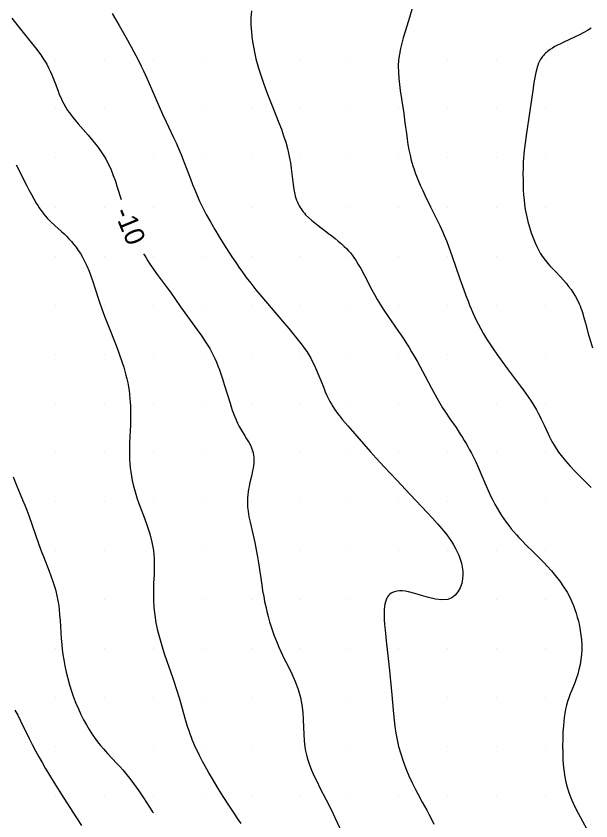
# Model space of a CAD drawing. Extents: x 2602990 to 2605851, y 618069 to 619180.
# Drawn here: x 2604456 to 2604514.6, y 618367.4 to 618449.5 of the extents above; entities that cross this region are included whole.
import ezdxf

# ---------------------------------------------------------------- set-up
doc = ezdxf.new("R2010")
doc.units = 0
for name, color, linetype in [('Default', 7, 'Continuous'), ('DTM Contours Major', 7, 'Continuous'), ('DTM Contours Major Text', 7, 'Continuous'), ('DTM Contours Minor', 7, 'Continuous'), ('Exist DTM Scan Elevation Point', 7, 'Continuous')]:
    doc.layers.add(name, color=color, linetype=linetype)

# ---------------------------------------------------------------- blocks, each defined once
blk = doc.blocks.new('POINT_DISPLAY')
at = {"layer": 'Default'}
blk.add_line((0, 0), (0, 0), dxfattribs=at)

msp = doc.modelspace()

# ---------------------------------------------------------------- linework, layer by layer
at = {"layer": 'DTM Contours Major'}
for points in [[(2604455.559, 618449.238), (2604456.165, 618448.469), (2604457.412, 618446.948), (2604457.998, 618446.213), (2604458.523, 618445.506), (2604458.742, 618445.184), (2604458.941, 618444.87), (2604459.122, 618444.563), (2604459.318, 618444.198), (2604459.491, 618443.84), (2604459.646, 618443.49), (2604459.786, 618443.145), (2604460.04, 618442.469), (2604460.283, 618441.81), (2604460.411, 618441.484), (2604460.549, 618441.159), (2604460.699, 618440.836), (2604460.866, 618440.512), (2604461.035, 618440.219), (2604461.222, 618439.924), (2604461.427, 618439.626), (2604461.854, 618439.062), (2604462.328, 618438.489), (2604463.336, 618437.325), (2604463.833, 618436.741), (2604464.299, 618436.16), (2604464.606, 618435.744), (2604464.749, 618435.536), (2604464.887, 618435.328), (2604465.018, 618435.117), (2604465.144, 618434.905), (2604465.339, 618434.545), (2604465.52, 618434.175), (2604465.689, 618433.794), (2604465.913, 618433.227), (2604466.121, 618432.639), (2604466.318, 618432.036), (2604466.711, 618430.761)], [(2604469.002, 618425.231), (2604469.081, 618425.096), (2604469.256, 618424.803), (2604469.435, 618424.517), (2604469.616, 618424.236), (2604469.988, 618423.687), (2604470.399, 618423.115), (2604471.305, 618421.909), (2604471.738, 618421.317), (2604472.78, 618419.835), (2604474.465, 618417.49), (2604474.935, 618416.819), (2604475.224, 618416.392), (2604475.495, 618415.969), (2604475.738, 618415.563), (2604475.957, 618415.168), (2604476.161, 618414.764), (2604476.258, 618414.559), (2604476.426, 618414.181), (2604476.584, 618413.793), (2604476.735, 618413.397), (2604476.878, 618412.994), (2604477.016, 618412.586), (2604477.261, 618411.809), (2604477.81, 618409.991), (2604477.922, 618409.639), (2604478.038, 618409.291), (2604478.16, 618408.95), (2604478.288, 618408.617), (2604478.424, 618408.292), (2604478.571, 618407.978), (2604478.751, 618407.632), (2604478.94, 618407.299), (2604479.324, 618406.671), (2604479.508, 618406.374), (2604479.751, 618405.959), (2604479.883, 618405.707), (2604479.996, 618405.46), (2604480.076, 618405.25), (2604480.131, 618405.077), (2604480.174, 618404.902), (2604480.209, 618404.706), (2604480.233, 618404.487), (2604480.241, 618404.263), (2604480.239, 618404.149), (2604480.224, 618403.898), (2604480.196, 618403.641), (2604480.156, 618403.378), (2604480.107, 618403.111), (2604479.989, 618402.567), (2604479.806, 618401.776), (2604479.749, 618401.513), (2604479.698, 618401.251), (2604479.655, 618400.991), (2604479.615, 618400.673), (2604479.589, 618400.357), (2604479.579, 618400.042), (2604479.583, 618399.78), (2604479.607, 618399.385), (2604479.653, 618398.979), (2604479.695, 618398.704), (2604479.743, 618398.425), (2604479.858, 618397.861), (2604480.123, 618396.698), (2604480.327, 618395.802), (2604480.479, 618395.061), (2604480.61, 618394.333), (2604480.707, 618393.723), (2604481.04, 618391.482), (2604481.136, 618390.885), (2604481.242, 618390.283), (2604481.34, 618389.772), (2604481.447, 618389.261), (2604481.564, 618388.75), (2604481.693, 618388.238), (2604481.835, 618387.726), (2604481.99, 618387.214), (2604482.127, 618386.802), (2604482.273, 618386.389), (2604482.432, 618385.973), (2604482.602, 618385.554), (2604482.784, 618385.131), (2604482.98, 618384.702), (2604483.344, 618383.954), (2604483.726, 618383.189), (2604484.105, 618382.409), (2604484.458, 618381.616), (2604484.764, 618380.812), (2604485, 618380), (2604485.144, 618379.242), (2604485.228, 618378.484), (2604485.273, 618377.732), (2604485.325, 618376.266), (2604485.371, 618375.563), (2604485.401, 618375.271), (2604485.439, 618374.982), (2604485.485, 618374.698), (2604485.539, 618374.417), (2604485.601, 618374.139), (2604485.673, 618373.863), (2604485.874, 618373.228), (2604486.115, 618372.603), (2604486.387, 618371.989), (2604486.679, 618371.386), (2604486.982, 618370.794), (2604487.627, 618369.552), (2604488.118, 618368.571), (2604488.503, 618367.763), (2604489.404, 618365.805)]]:
    msp.add_lwpolyline(points, dxfattribs=at)
at = {"layer": 'DTM Contours Minor'}
for points in [[(2604496.531, 618450.715), (2604496.013, 618448.991), (2604495.477, 618447.257), (2604495.322, 618446.705), (2604495.185, 618446.144), (2604495.075, 618445.576), (2604495, 618445), (2604494.965, 618444.373), (2604494.972, 618443.743), (2604495.012, 618443.114), (2604495.077, 618442.493), (2604495.158, 618441.884), (2604495.513, 618439.539), (2604495.645, 618438.573), (2604495.785, 618437.481), (2604495.861, 618436.927), (2604495.947, 618436.373), (2604496.046, 618435.82), (2604496.163, 618435.272), (2604496.253, 618434.91), (2604496.351, 618434.551), (2604496.459, 618434.195), (2604496.575, 618433.842), (2604496.699, 618433.49), (2604496.831, 618433.141), (2604497.03, 618432.65), (2604497.241, 618432.163), (2604497.46, 618431.682), (2604497.684, 618431.208), (2604498.263, 618430.033), (2604498.876, 618428.793), (2604499.2, 618428.111), (2604499.505, 618427.435), (2604499.65, 618427.098), (2604499.9, 618426.48), (2604500.114, 618425.915), (2604500.425, 618425.044), (2604501.231, 618422.692), (2604501.637, 618421.545), (2604501.852, 618420.965), (2604502.074, 618420.388), (2604502.231, 618419.998), (2604502.392, 618419.61), (2604502.559, 618419.225), (2604502.733, 618418.841), (2604502.916, 618418.458), (2604503.107, 618418.076), (2604503.372, 618417.578), (2604503.655, 618417.077), (2604503.959, 618416.571), (2604504.283, 618416.058), (2604504.63, 618415.535), (2604505, 618415), (2604505.525, 618414.271), (2604506.076, 618413.529), (2604507.188, 618412.049), (2604507.714, 618411.333), (2604508.198, 618410.65), (2604508.506, 618410.192), (2604508.785, 618409.752), (2604509.037, 618409.329), (2604509.219, 618409.001), (2604509.387, 618408.681), (2604509.544, 618408.367), (2604509.833, 618407.755), (2604510.241, 618406.87), (2604510.381, 618406.58), (2604510.528, 618406.29), (2604510.683, 618406), (2604510.851, 618405.709), (2604511.065, 618405.366), (2604511.301, 618405.02), (2604511.563, 618404.669), (2604511.998, 618404.138), (2604512.481, 618403.597), (2604512.997, 618403.049), (2604513.533, 618402.5), (2604514.611, 618401.41)], [(2604480, 618450), (2604479.945, 618449.3), (2604479.941, 618448.578), (2604479.985, 618447.84), (2604480.069, 618447.093), (2604480.191, 618446.344), (2604480.343, 618445.6), (2604480.459, 618445.111), (2604480.586, 618444.626), (2604480.724, 618444.143), (2604480.944, 618443.441), (2604481.182, 618442.74), (2604481.435, 618442.042), (2604481.7, 618441.346), (2604482.245, 618439.968), (2604482.788, 618438.599), (2604483.043, 618437.926), (2604483.279, 618437.262), (2604483.49, 618436.609), (2604483.67, 618435.967), (2604483.786, 618435.477), (2604483.882, 618434.993), (2604483.962, 618434.513), (2604484.039, 618433.943), (2604484.167, 618432.833), (2604484.233, 618432.304), (2604484.311, 618431.797), (2604484.409, 618431.319), (2604484.465, 618431.103), (2604484.528, 618430.895), (2604484.598, 618430.693), (2604484.675, 618430.498), (2604484.761, 618430.309), (2604484.855, 618430.126), (2604484.947, 618429.966), (2604485.047, 618429.81), (2604485.153, 618429.657), (2604485.267, 618429.508), (2604485.388, 618429.362), (2604485.517, 618429.219), (2604485.803, 618428.93), (2604486.114, 618428.65), (2604486.445, 618428.375), (2604486.79, 618428.104), (2604487.85, 618427.31), (2604488.194, 618427.048), (2604488.528, 618426.786), (2604488.851, 618426.522), (2604489.16, 618426.257), (2604489.45, 618425.99), (2604489.673, 618425.768), (2604489.883, 618425.544), (2604490.081, 618425.315), (2604490.295, 618425.043), (2604490.499, 618424.761), (2604490.63, 618424.566), (2604490.885, 618424.157), (2604491.136, 618423.721), (2604491.506, 618423.035), (2604492.269, 618421.569), (2604492.535, 618421.074), (2604492.808, 618420.587), (2604493.145, 618420.02), (2604493.493, 618419.47), (2604493.851, 618418.933), (2604494.976, 618417.323), (2604495.247, 618416.923), (2604495.518, 618416.512), (2604495.789, 618416.091), (2604496.057, 618415.663), (2604496.324, 618415.227), (2604496.587, 618414.784), (2604496.881, 618414.277), (2604497.168, 618413.768), (2604497.716, 618412.766), (2604498.36, 618411.545), (2604498.89, 618410.542), (2604499.196, 618409.996), (2604499.468, 618409.544), (2604499.772, 618409.075), (2604500.217, 618408.422), (2604500.847, 618407.512), (2604501.285, 618406.857), (2604501.504, 618406.513), (2604501.691, 618406.211), (2604501.876, 618405.901), (2604502.059, 618405.582), (2604502.24, 618405.255), (2604502.418, 618404.92), (2604502.593, 618404.576), (2604502.853, 618404.035), (2604503.106, 618403.482), (2604503.589, 618402.37), (2604504.14, 618401.092), (2604504.413, 618400.492), (2604504.598, 618400.109), (2604504.81, 618399.696), (2604505.032, 618399.294), (2604505.266, 618398.9), (2604505.487, 618398.556), (2604505.719, 618398.214), (2604505.962, 618397.875), (2604506.217, 618397.539), (2604506.483, 618397.207), (2604506.758, 618396.876), (2604507.005, 618396.593), (2604507.259, 618396.31), (2604507.521, 618396.028), (2604508.065, 618395.465), (2604508.635, 618394.899), (2604509.524, 618394.024), (2604509.824, 618393.718), (2604510.124, 618393.402), (2604510.57, 618392.906), (2604511.004, 618392.387), (2604511.42, 618391.848), (2604511.809, 618391.292), (2604512.165, 618390.723), (2604512.48, 618390.144), (2604512.663, 618389.758), (2604512.826, 618389.369), (2604512.971, 618388.978), (2604513.1, 618388.584), (2604513.215, 618388.187), (2604513.318, 618387.789), (2604513.425, 618387.31), (2604513.514, 618386.829), (2604513.584, 618386.347), (2604513.633, 618385.864), (2604513.66, 618385.382), (2604513.661, 618384.901), (2604513.634, 618384.379), (2604513.577, 618383.862), (2604513.493, 618383.353), (2604513.385, 618382.853), (2604513.253, 618382.366), (2604513.101, 618381.893), (2604512.954, 618381.496), (2604512.642, 618380.729), (2604512.488, 618380.354), (2604512.344, 618379.979), (2604512.215, 618379.603), (2604512.1, 618379.2), (2604512.006, 618378.792), (2604511.931, 618378.38), (2604511.871, 618377.964), (2604511.825, 618377.546), (2604511.789, 618377.126), (2604511.748, 618376.445), (2604511.725, 618375.756), (2604511.717, 618375.057), (2604511.724, 618374.343), (2604511.735, 618373.98), (2604511.753, 618373.611), (2604511.779, 618373.236), (2604511.814, 618372.855), (2604511.873, 618372.37), (2604511.952, 618371.874), (2604512.055, 618371.366), (2604512.187, 618370.848), (2604512.352, 618370.319), (2604512.553, 618369.78), (2604512.904, 618368.996), (2604513.312, 618368.197), (2604514.197, 618366.586)], [(2604465.786, 618449.725), (2604466.501, 618448.504), (2604467.191, 618447.3), (2604467.743, 618446.314), (2604468.014, 618445.817), (2604468.401, 618445.082), (2604468.762, 618444.365), (2604468.987, 618443.896), (2604469.331, 618443.141), (2604469.797, 618442.059), (2604470.577, 618440.238), (2604470.927, 618439.451), (2604471.286, 618438.675), (2604472.042, 618437.098), (2604472.306, 618436.532), (2604472.567, 618435.954), (2604472.818, 618435.369), (2604473.078, 618434.724), (2604473.451, 618433.741), (2604473.779, 618432.865), (2604473.992, 618432.311), (2604474.216, 618431.749), (2604474.456, 618431.176), (2604474.716, 618430.593), (2604475, 618430), (2604475.392, 618429.243), (2604475.815, 618428.48), (2604476.259, 618427.72), (2604476.712, 618426.973), (2604477.163, 618426.249), (2604478.006, 618424.927), (2604478.396, 618424.332), (2604478.779, 618423.767), (2604479.004, 618423.447), (2604479.458, 618422.827), (2604479.923, 618422.222), (2604480.45, 618421.56), (2604481.05, 618420.83), (2604482, 618419.708), (2604483.362, 618418.128), (2604483.805, 618417.609), (2604484.23, 618417.102), (2604484.771, 618416.436), (2604485.165, 618415.923), (2604485.406, 618415.589), (2604485.63, 618415.258), (2604485.839, 618414.927), (2604486.033, 618414.591), (2604486.195, 618414.29), (2604486.349, 618413.983), (2604486.496, 618413.672), (2604486.637, 618413.355), (2604486.773, 618413.034), (2604487.058, 618412.324), (2604487.361, 618411.552), (2604487.517, 618411.171), (2604487.681, 618410.797), (2604487.855, 618410.433), (2604487.995, 618410.165), (2604488.142, 618409.904), (2604488.296, 618409.651), (2604488.456, 618409.404), (2604488.621, 618409.164), (2604488.792, 618408.929), (2604488.956, 618408.715), (2604489.294, 618408.298), (2604489.823, 618407.682), (2604492.111, 618405.07), (2604492.705, 618404.406), (2604493.512, 618403.525), (2604494.805, 618402.137), (2604496.18, 618400.681), (2604497.942, 618398.838), (2604498.462, 618398.28), (2604498.966, 618397.717), (2604499.448, 618397.149), (2604499.897, 618396.576), (2604500.146, 618396.235), (2604500.378, 618395.893), (2604500.594, 618395.548), (2604500.791, 618395.2), (2604500.969, 618394.85), (2604501.126, 618394.496), (2604501.274, 618394.095), (2604501.393, 618393.692), (2604501.479, 618393.289), (2604501.531, 618392.888), (2604501.546, 618392.491), (2604501.521, 618392.1), (2604501.43, 618391.618), (2604501.272, 618391.166), (2604501.049, 618390.762), (2604500.762, 618390.423), (2604500.412, 618390.163), (2604500, 618390), (2604499.408, 618389.944), (2604498.75, 618390.021), (2604498.054, 618390.185), (2604497.347, 618390.393), (2604496.658, 618390.602), (2604496.014, 618390.769), (2604495.678, 618390.829), (2604495.366, 618390.861), (2604495.079, 618390.864), (2604494.816, 618390.839), (2604494.58, 618390.785), (2604494.369, 618390.702), (2604494.223, 618390.617), (2604494.093, 618390.516), (2604493.978, 618390.397), (2604493.878, 618390.263), (2604493.791, 618390.112), (2604493.718, 618389.947), (2604493.65, 618389.74), (2604493.597, 618389.515), (2604493.559, 618389.272), (2604493.534, 618389.013), (2604493.521, 618388.739), (2604493.519, 618388.45), (2604493.534, 618387.963), (2604493.568, 618387.448), (2604493.617, 618386.909), (2604493.742, 618385.783), (2604493.88, 618384.585), (2604494.073, 618382.741), (2604494.315, 618380.266), (2604494.482, 618378.341), (2604494.545, 618377.703), (2604494.621, 618377.047), (2604494.718, 618376.376), (2604494.843, 618375.693), (2604495, 618375), (2604495.209, 618374.253), (2604495.457, 618373.504), (2604495.737, 618372.76), (2604496.044, 618372.027), (2604496.371, 618371.313), (2604496.712, 618370.624), (2604496.945, 618370.179), (2604497.413, 618369.325), (2604497.869, 618368.501), (2604498.088, 618368.095), (2604498.347, 618367.594), (2604498.592, 618367.095)], [(2604514.621, 618448.236), (2604514.263, 618448.011), (2604513.865, 618447.789), (2604513.438, 618447.569), (2604512.994, 618447.352), (2604511.788, 618446.784), (2604511.491, 618446.639), (2604511.205, 618446.494), (2604510.933, 618446.348), (2604510.676, 618446.198), (2604510.438, 618446.045), (2604510.309, 618445.955), (2604510.186, 618445.862), (2604510.07, 618445.767), (2604509.96, 618445.669), (2604509.857, 618445.568), (2604509.76, 618445.463), (2604509.669, 618445.354), (2604509.584, 618445.241), (2604509.506, 618445.123), (2604509.432, 618444.999), (2604509.364, 618444.871), (2604509.301, 618444.736), (2604509.237, 618444.584), (2604509.179, 618444.425), (2604509.124, 618444.259), (2604509.073, 618444.085), (2604508.981, 618443.714), (2604508.879, 618443.221), (2604508.786, 618442.689), (2604508.699, 618442.127), (2604508.376, 618439.82), (2604507.998, 618437.306), (2604507.89, 618436.522), (2604507.799, 618435.755), (2604507.762, 618435.375), (2604507.732, 618434.996), (2604507.708, 618434.618), (2604507.692, 618434.239), (2604507.681, 618433.859), (2604507.676, 618433.476), (2604507.68, 618432.7), (2604507.691, 618432.22), (2604507.71, 618431.734), (2604507.74, 618431.243), (2604507.781, 618430.749), (2604507.837, 618430.253), (2604507.909, 618429.756), (2604508.024, 618429.143), (2604508.163, 618428.539), (2604508.325, 618427.949), (2604508.504, 618427.381), (2604508.698, 618426.842), (2604508.903, 618426.34), (2604509.071, 618425.97), (2604509.247, 618425.625), (2604509.43, 618425.303), (2604509.573, 618425.077), (2604509.721, 618424.861), (2604509.962, 618424.543), (2604510.23, 618424.225), (2604510.42, 618424.014), (2604510.957, 618423.447), (2604511.522, 618422.856), (2604511.803, 618422.547), (2604512.078, 618422.226), (2604512.331, 618421.909), (2604512.572, 618421.58), (2604512.801, 618421.238), (2604513.017, 618420.883), (2604513.217, 618420.513), (2604513.4, 618420.129), (2604513.493, 618419.912), (2604513.581, 618419.69), (2604513.665, 618419.463), (2604513.744, 618419.231), (2604513.892, 618418.749), (2604514.048, 618418.176), (2604514.361, 618416.954), (2604514.541, 618416.314), (2604514.75, 618415.661)], [(2604455.995, 618434.294), (2604457.061, 618432.228), (2604457.31, 618431.755), (2604457.56, 618431.29), (2604457.812, 618430.839), (2604458.064, 618430.407), (2604458.216, 618430.16), (2604458.368, 618429.922), (2604458.523, 618429.693), (2604458.681, 618429.473), (2604458.842, 618429.262), (2604459.009, 618429.06), (2604459.184, 618428.864), (2604459.365, 618428.676), (2604459.551, 618428.492), (2604459.938, 618428.132), (2604460.64, 618427.497), (2604460.894, 618427.259), (2604461.147, 618427.012), (2604461.397, 618426.753), (2604461.643, 618426.482), (2604461.883, 618426.195), (2604462.115, 618425.894), (2604462.339, 618425.578), (2604462.554, 618425.248), (2604462.759, 618424.903), (2604462.953, 618424.544), (2604463.211, 618424.007), (2604463.447, 618423.451), (2604463.663, 618422.885), (2604463.862, 618422.316), (2604464.047, 618421.756), (2604464.508, 618420.293), (2604464.74, 618419.609), (2604465.014, 618418.866), (2604465.412, 618417.849), (2604466.129, 618416.048), (2604466.406, 618415.323), (2604466.586, 618414.832), (2604466.721, 618414.45), (2604466.851, 618414.063), (2604466.976, 618413.671), (2604467.094, 618413.274), (2604467.203, 618412.873), (2604467.301, 618412.468), (2604467.385, 618412.074), (2604467.458, 618411.678), (2604467.52, 618411.278), (2604467.572, 618410.876), (2604467.613, 618410.472), (2604467.644, 618410.066), (2604467.663, 618409.684), (2604467.675, 618409.301), (2604467.678, 618408.916), (2604467.676, 618408.53), (2604467.656, 618407.755), (2604467.579, 618406), (2604467.565, 618405.558), (2604467.559, 618405.114), (2604467.562, 618404.694), (2604467.574, 618404.272), (2604467.598, 618403.847), (2604467.635, 618403.419), (2604467.687, 618402.988), (2604467.755, 618402.552), (2604467.84, 618402.11), (2604467.943, 618401.661), (2604468.063, 618401.205), (2604468.199, 618400.74), (2604468.353, 618400.265), (2604468.522, 618399.78), (2604469.089, 618398.275), (2604469.375, 618397.487), (2604469.635, 618396.677), (2604469.85, 618395.848), (2604470, 618395), (2604470.07, 618394.176), (2604470.084, 618393.342), (2604470.063, 618392.502), (2604470.028, 618391.662), (2604470, 618390.826), (2604470, 618390), (2604470.046, 618389.182), (2604470.136, 618388.381), (2604470.264, 618387.599), (2604470.424, 618386.838), (2604470.609, 618386.102), (2604470.814, 618385.393), (2604470.961, 618384.929), (2604471.112, 618384.477), (2604471.419, 618383.599), (2604471.724, 618382.746), (2604472.057, 618381.77), (2604472.366, 618380.804), (2604472.653, 618379.848), (2604473.2, 618377.899), (2604473.339, 618377.428), (2604473.484, 618376.966), (2604473.597, 618376.629), (2604473.715, 618376.297), (2604473.838, 618375.97), (2604473.966, 618375.646), (2604474.1, 618375.325), (2604474.24, 618375.005), (2604474.378, 618374.705), (2604474.669, 618374.106), (2604474.982, 618373.502), (2604475.415, 618372.708), (2604475.696, 618372.215), (2604475.984, 618371.72), (2604476.573, 618370.737), (2604477.081, 618369.918), (2604477.709, 618368.935), (2604478.129, 618368.301), (2604478.648, 618367.542), (2604478.914, 618367.168)], [(2604455.712, 618402.499), (2604456.027, 618401.698), (2604456.669, 618400.159), (2604456.889, 618399.615), (2604457.097, 618399.084), (2604457.293, 618398.567), (2604457.655, 618397.567), (2604458.338, 618395.581), (2604458.599, 618394.856), (2604458.79, 618394.357), (2604459.373, 618392.89), (2604459.556, 618392.411), (2604459.727, 618391.937), (2604459.831, 618391.623), (2604459.928, 618391.311), (2604460.017, 618390.999), (2604460.098, 618390.686), (2604460.171, 618390.371), (2604460.267, 618389.879), (2604460.347, 618389.349), (2604460.391, 618388.985), (2604460.444, 618388.423), (2604460.486, 618387.841), (2604460.562, 618386.634), (2604460.605, 618386.016), (2604460.659, 618385.392), (2604460.714, 618384.882), (2604460.781, 618384.369), (2604460.86, 618383.851), (2604460.976, 618383.214), (2604461.113, 618382.571), (2604461.27, 618381.926), (2604461.448, 618381.284), (2604461.647, 618380.648), (2604461.865, 618380.022), (2604462.101, 618379.417), (2604462.352, 618378.83), (2604462.616, 618378.265), (2604462.89, 618377.724), (2604463.169, 618377.212), (2604463.451, 618376.732), (2604463.619, 618376.461), (2604463.788, 618376.202), (2604463.957, 618375.954), (2604464.126, 618375.715), (2604464.296, 618375.486), (2604464.609, 618375.089), (2604464.898, 618374.748), (2604465.318, 618374.282), (2604466.274, 618373.27), (2604466.573, 618372.948), (2604466.873, 618372.616), (2604467.17, 618372.271), (2604467.444, 618371.937), (2604467.714, 618371.591), (2604467.98, 618371.235), (2604468.244, 618370.87), (2604468.506, 618370.496), (2604468.996, 618369.772), (2604469.926, 618368.348), (2604470.003, 618368.23)], [(2604455.883, 618378.707), (2604456.166, 618378.183), (2604456.451, 618377.623), (2604457.338, 618375.811), (2604457.651, 618375.19), (2604457.976, 618374.57), (2604458.31, 618373.96), (2604458.646, 618373.364), (2604458.982, 618372.787), (2604459.312, 618372.233), (2604459.886, 618371.295), (2604460.866, 618369.744), (2604462.147, 618367.726), (2604462.657, 618366.937)]]:
    msp.add_lwpolyline(points, dxfattribs=at)

# ---------------------------------------------------------------- block references
at = {"layer": 'Exist DTM Scan Elevation Point', "xscale": 1.3123333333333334, "yscale": 1.3123333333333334}
for p in [(2604460, 618445), (2604465, 618445), (2604470, 618445), (2604475, 618445), (2604480, 618445), (2604485, 618445), (2604490, 618445), (2604495, 618445), (2604500, 618445), (2604505, 618445), (2604510, 618445), (2604460, 618440), (2604465, 618440), (2604470, 618440), (2604475, 618440), (2604480, 618440), (2604485, 618440), (2604490, 618440), (2604495, 618440), (2604500, 618440), (2604505, 618440), (2604510, 618440), (2604460, 618435), (2604465, 618435), (2604470, 618435), (2604475, 618435), (2604480, 618435), (2604485, 618435), (2604490, 618435), (2604495, 618435), (2604500, 618435), (2604505, 618435), (2604510, 618435), (2604460, 618430), (2604465, 618430), (2604470, 618430), (2604475, 618430), (2604480, 618430), (2604485, 618430), (2604490, 618430), (2604495, 618430), (2604500, 618430), (2604505, 618430), (2604510, 618430), (2604460, 618425), (2604465, 618425), (2604470, 618425), (2604475, 618425), (2604480, 618425), (2604485, 618425), (2604490, 618425), (2604495, 618425), (2604500, 618425), (2604505, 618425), (2604510, 618425), (2604460, 618420), (2604465, 618420), (2604470, 618420), (2604475, 618420), (2604480, 618420), (2604485, 618420), (2604490, 618420), (2604495, 618420), (2604500, 618420), (2604505, 618420), (2604510, 618420), (2604460, 618415), (2604465, 618415), (2604470, 618415), (2604475, 618415), (2604480, 618415), (2604485, 618415), (2604490, 618415), (2604495, 618415), (2604500, 618415), (2604505, 618415), (2604510, 618415), (2604460, 618410), (2604465, 618410), (2604470, 618410), (2604475, 618410), (2604480, 618410), (2604485, 618410), (2604490, 618410), (2604495, 618410), (2604500, 618410), (2604505, 618410), (2604510, 618410), (2604460, 618405), (2604465, 618405), (2604470, 618405), (2604475, 618405), (2604480, 618405), (2604485, 618405), (2604490, 618405), (2604495, 618405), (2604500, 618405), (2604505, 618405), (2604510, 618405), (2604460, 618400), (2604465, 618400), (2604470, 618400), (2604475, 618400), (2604480, 618400), (2604485, 618400), (2604490, 618400), (2604495, 618400), (2604500, 618400), (2604505, 618400), (2604510, 618400), (2604460, 618395), (2604465, 618395), (2604470, 618395), (2604475, 618395), (2604480, 618395), (2604485, 618395), (2604490, 618395), (2604495, 618395), (2604500, 618395), (2604505, 618395), (2604510, 618395), (2604460, 618390), (2604465, 618390), (2604470, 618390), (2604475, 618390), (2604480, 618390), (2604485, 618390), (2604490, 618390), (2604495, 618390), (2604500, 618390), (2604505, 618390), (2604510, 618390), (2604460, 618385), (2604465, 618385), (2604470, 618385), (2604475, 618385), (2604480, 618385), (2604485, 618385), (2604490, 618385), (2604495, 618385), (2604500, 618385), (2604505, 618385), (2604510, 618385), (2604460, 618380), (2604465, 618380), (2604470, 618380), (2604475, 618380), (2604480, 618380), (2604485, 618380), (2604490, 618380), (2604495, 618380), (2604500, 618380), (2604505, 618380), (2604510, 618380), (2604460, 618375), (2604465, 618375), (2604470, 618375), (2604475, 618375), (2604480, 618375), (2604485, 618375), (2604490, 618375), (2604495, 618375), (2604500, 618375), (2604505, 618375), (2604510, 618375), (2604460, 618370), (2604465, 618370), (2604470, 618370), (2604475, 618370), (2604480, 618370), (2604485, 618370), (2604490, 618370), (2604495, 618370), (2604500, 618370), (2604505, 618370), (2604510, 618370)]:
    msp.add_blockref('POINT_DISPLAY', p, dxfattribs=at)

# ---------------------------------------------------------------- texts
at = {"layer": 'DTM Contours Major Text'}
msp.add_text('-10', height=2, rotation=292.50567, dxfattribs=at).set_placement((2604465.955, 618429.5))

doc.saveas('drawing.dxf')
